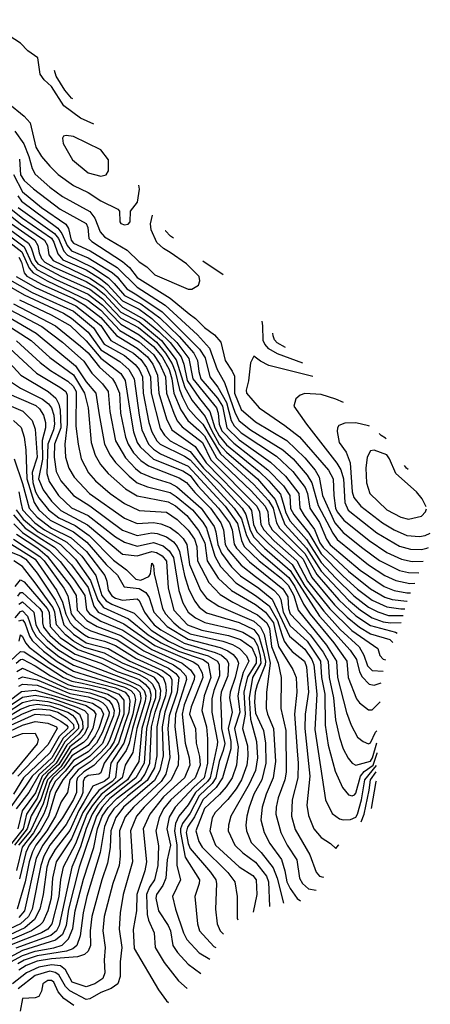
# Model space of a CAD drawing. Extents: x 501367 to 657802, y 482273 to 547541.
# Tile 687 of 714: x 644610 to 646864, y 489543 to 494945. Entities that reach past the tile are written whole.
import ezdxf

# ---------------------------------------------------------------- set-up
doc = ezdxf.new("R2010")
doc.units = 0

msp = doc.modelspace()

# ---------------------------------------------------------------- linework, layer by layer
at = {"layer": '0CON20XD'}
for points in [[(645017.6, 494370.6), (644943.8, 494403.8), (644851.8, 494471.9), (644785, 494578.9), (644744.7, 494615), (644722.5, 494645), (644708.8, 494735), (644654.3, 494774.3), (644614.6, 494815), (644415, 494944.7)], [(644901.8, 494510.3), (644895, 494514.8), (644857.8, 494557.8), (644809.7, 494635), (644800.9, 494665.3), (644800.3, 494666.2)], [(644545, 494488.8), (644634.8, 494414.8), (644668.1, 494378.1), (644699, 494245), (644729.4, 494195), (644775, 494140.4), (644820.8, 494095), (644904.5, 494035), (644986.5, 493996.5), (645055, 493950.8), (645148, 493905), (645158, 493895), (645160, 493835), (645165, 493826.7), (645185, 493818.6), (645205, 493822.5), (645216.2, 493835), (645218.8, 493895), (645256, 493944), (645267.2, 494015), (645263.3, 494035.9)], [(644582.3, 494332.3), (644633, 494263), (644660.3, 494195), (644677.4, 494127.4), (644695, 494096.5), (644775.4, 494025.4), (644845, 493974.8), (644995, 493892.5), (645022.5, 493855), (645051, 493781), (645075, 493753.8), (645199.5, 493679.5), (645265, 493615.3), (645307.9, 493587.9), (645352.2, 493545), (645535, 493466.7), (645555, 493467.1), (645591.2, 493488.8), (645598.8, 493511.2), (645595.6, 493535), (645525, 493605.4), (645435, 493667.5), (645399.1, 493689.1), (645361.9, 493721.9), (645331.2, 493791.2), (645328, 493825), (645339.4, 493871.5)], [(645055, 494086.4), (645085, 494094.4), (645098.1, 494115), (645097.3, 494175), (645055, 494231.1), (644905, 494303.3), (644865, 494310), (644850, 494305), (644844, 494295), (644848.6, 494265), (644898.9, 494175), (644985, 494103.8), (645055, 494086.4)], [(644609.6, 494179.6), (644615, 494093.7), (644635, 494063.1), (644685, 494016), (644831.4, 493905), (644975, 493827), (644984.4, 493805), (644990.2, 493745), (645005, 493728), (645175, 493618.3), (645212.6, 493585), (645255, 493531), (645436.3, 493416.3), (645540.2, 493330.2), (645575.1, 493305.1), (645624.7, 493255), (645679.7, 493215), (645714.7, 493175), (645737.6, 493075), (645776.7, 493016.7), (645788.6, 492988.6), (645788.2, 492895), (645825, 492806.5), (645905, 492738.5), (646075.7, 492635.7), (646175, 492541.6), (646232.3, 492472.3), (646254.3, 492435), (646273, 492335), (646340.7, 492185), (646385, 492130.3), (646492.9, 492045), (646585, 491977.8), (646695, 491923.6), (646745, 491912.3), (646801.2, 491909.6)], [(644576.7, 494095), (644625, 494000), (644729.4, 493915), (644863.1, 493823.1), (644878.4, 493798.4), (644892.1, 493735), (644905, 493718.6), (644995.8, 493675.8), (645144.6, 493584.6), (645255, 493477.6), (645407.8, 493377.8), (645585.5, 493215), (645652.2, 493142.2), (645693.5, 493025), (645734.3, 492954.3), (645793.3, 492785), (645815, 492743.2), (645877.2, 492695), (646055, 492584.5), (646111.4, 492535), (646188.9, 492445), (646213, 492403), (646249.2, 492279.2), (646328.1, 492128.1), (646353.4, 492093.4), (646524.4, 491954.4), (646614.5, 491894.5), (646675, 491867.9), (646752.3, 491852.3), (646778.3, 491852.9)], [(644599, 493979), (644619.1, 493949.1), (644820, 493800), (644841.7, 493771.6), (644870.9, 493705), (644895, 493677.4), (644985, 493637.9), (645116.8, 493556.8), (645144.4, 493534.4), (645197.9, 493467.9), (645252.6, 493435), (645391.9, 493341.9), (645597.8, 493137.8), (645628.6, 493088.6), (645653.3, 492985), (645697.8, 492927.8), (645744.6, 492844.6), (645771.4, 492745), (645786.4, 492716.4), (645825, 492678.8), (646019.7, 492549.7), (646109, 492465), (646177.4, 492377.4), (646190.5, 492345), (646202.6, 492265), (646255.7, 492185.7), (646293.9, 492095), (646315, 492063.6), (646479.6, 491925), (646611.1, 491835), (646665, 491813.2), (646735, 491800.9), (646755.6, 491801)], [(644562.7, 493905), (644625, 493855.3), (644785, 493746.4), (644797.8, 493725), (644819.2, 493659.2), (644847.5, 493627.5), (644975, 493571.5), (645052.9, 493522.9), (645092.6, 493492.6), (645175, 493402), (645265, 493355.6), (645335, 493306), (645473.4, 493173.4), (645538.2, 493085), (645559.5, 492975), (645690.1, 492815), (645699.3, 492785), (645704.5, 492725), (645719.1, 492689.1), (645785, 492620.8), (645972.5, 492475), (646058, 492388), (646092, 492335), (646097.3, 492262.7), (646115, 492230.5), (646197.9, 492128), (646265, 492013.7), (646385, 491891.4), (646465, 491819.7), (646545, 491759.6), (646625, 491722.8), (646701.5, 491711.5), (646724.4, 491713.3)], [(644602.2, 493915), (644801.4, 493771.4), (644822, 493745), (644852.2, 493675), (644872.6, 493652.6), (645012.2, 493585), (645097.8, 493527.8), (645127.9, 493497.9), (645185, 493432.2), (645275, 493385.3), (645379.2, 493309.2), (645486, 493206), (645565.4, 493115), (645586.7, 493075), (645593.3, 493015), (645604.9, 492975), (645695, 492867.9), (645722.5, 492825), (645747.1, 492705), (645815, 492640.2), (645987.1, 492517.1), (646069.5, 492439.5), (646141.4, 492345), (646147.1, 492265), (646171.6, 492225), (646228.5, 492148.5), (646258.3, 492075), (646275, 492049.1), (646415, 491919.1), (646535, 491821.9), (646615, 491775.7), (646655, 491763), (646735, 491754), (646737.1, 491754.2)], [(644527.5, 493895), (644613.8, 493825), (644746.5, 493735), (644763.2, 493705), (644770.7, 493655), (644793.2, 493623.2), (644998.2, 493525), (645068, 493478), (645175, 493366.8), (645292.2, 493302.2), (645374.4, 493234.4), (645435, 493173.8), (645496, 493095), (645511.1, 493055), (645528.7, 492965), (645596.4, 492866.4), (645654, 492795), (645681.9, 492705), (645705, 492661.7), (645745, 492612.8), (645925.3, 492465.3), (645977.5, 492415), (646040.9, 492340.9), (646059.3, 492279.3), (646070, 492240), (646095, 492194.2), (646185, 492092.2), (646265, 491966.5), (646345, 491880.4), (646445, 491783.6), (646525, 491721.4), (646575.4, 491695.4), (646635, 491676.7), (646714.5, 491675.4)], [(644535, 493809.1), (644658.3, 493718.3), (644673.5, 493693.5), (644694, 493625), (644710.3, 493605), (644835, 493537.2), (644995, 493465.4), (645065, 493412.5), (645165, 493307.6), (645262.2, 493255), (645361.4, 493175), (645411, 493115), (645447.4, 493057.4), (645463.8, 493013.8), (645486.5, 492916.5), (645503.8, 492873.8), (645535, 492811.6), (645578.3, 492761.7), (645615.4, 492725.4), (645712, 492562), (645895.1, 492395), (645976.4, 492306.4), (646001.7, 492265), (646018.9, 492185), (646035.3, 492155), (646176.1, 492016.1), (646240.8, 491900.8), (646361.6, 491761.6), (646455, 491674.6), (646535, 491621.4), (646673.6, 491583.6), (646681.4, 491578.7)], [(644546.7, 493836.7), (644693, 493735), (644710.3, 493705), (644715.9, 493665), (644729.2, 493635), (644747.8, 493615), (644797, 493587), (644975, 493507.5), (645027.7, 493475), (645075, 493436.9), (645165, 493340.9), (645265, 493287.6), (645388.8, 493185), (645469.1, 493079.1), (645516.3, 492926.3), (645555.9, 492855), (645627.8, 492767.8), (645661.9, 492691.9), (645705, 492616.5), (645745, 492571.6), (645915.3, 492425.3), (646012.9, 492312.9), (646064.7, 492175), (646185, 492046.1), (646265, 491918.9), (646415, 491759.9), (646480.2, 491705), (646545, 491662.8), (646605, 491641.3), (646645, 491635.1), (646703.9, 491636.6)], [(644496.9, 493766.9), (644620.8, 493670.8), (644661.1, 493581.1), (644682.9, 493555), (644761.1, 493511.1), (644985, 493403.3), (645055, 493350.5), (645159.8, 493239.8), (645265, 493177.3), (645345, 493108.2), (645379.9, 493055), (645410.5, 492985), (645415.7, 492895), (645455.3, 492785.3), (645474, 492744), (645501.7, 492711.7), (645613.2, 492625), (645659.6, 492529.6), (645911.5, 492275), (645926.7, 492245), (645934.2, 492175), (645950, 492145), (646007.7, 492085), (646131.4, 491975), (646189.2, 491865), (646312.5, 491712.5), (646433.2, 491593.2), (646575.8, 491495), (646587, 491457), (646605, 491436), (646618, 491433.4)], [(644525, 493780.3), (644635, 493697.6), (644676.7, 493606.7), (644704.2, 493575), (644809.1, 493519.1), (644985, 493438.5), (645065, 493377.6), (645165, 493273.3), (645265, 493215.6), (645345, 493150.9), (645391.1, 493095), (645429.8, 493025), (645445.4, 492975), (645456.1, 492895), (645493.6, 492803.6), (645533, 492745), (645592.7, 492692.7), (645625, 492661.2), (645690.5, 492540.5), (645880.3, 492360.3), (645957.4, 492275), (645972.1, 492245), (645978.3, 492178.3), (645996.5, 492145), (646165.4, 491985.4), (646213.6, 491885), (646338.2, 491735), (646406.8, 491666.8), (646475, 491612.2), (646535, 491574.7), (646641, 491545), (646657.8, 491528.6)], [(645454.3, 493745.8), (645437.3, 493757.3), (645409.6, 493785.5), (645408.1, 493786.8)], [(644605, 493642.4), (644620.3, 493615), (644634.2, 493555), (644648.2, 493538.2), (644732.4, 493492.4), (644905, 493414.3), (644968.1, 493378.1), (645055, 493311.2), (645141.7, 493211.7), (645255, 493143), (645311.4, 493095), (645341.3, 493055), (645366.9, 492995), (645374.1, 492895), (645415.1, 492755.1), (645445.5, 492695), (645572.4, 492602.4), (645633.3, 492513.3), (645866.7, 492275), (645881.6, 492251.6), (645893.5, 492175), (645912.2, 492135), (645978.2, 492068.2), (646105.6, 491955.6), (646175, 491837.6), (646278.8, 491698.8), (646369.3, 491599.3), (646473.6, 491503.6), (646498.5, 491458.5), (646520.1, 491400.1), (646545, 491374.5), (646604.6, 491371)], [(645727.3, 493544.5), (645614.9, 493619)], [(644590.8, 493535), (644696, 493476), (644917.3, 493375), (645055, 493267.6), (645111, 493185), (645234.3, 493114.3), (645275, 493080), (645306.5, 493036.5), (645328.6, 492985), (645332.5, 492895), (645381, 492701), (645405.4, 492665.4), (645436, 492635), (645545.7, 492575.7), (645619.1, 492485), (645708.2, 492398.2), (645830.5, 492265), (645850.6, 492230.6), (645874.5, 492144.5), (645895.2, 492105.2), (645954.5, 492044.5), (646095, 491922.2), (646255, 491672.9), (646423.9, 491485), (646459.1, 491435), (646476, 491366), (646489.4, 491339.4), (646528.4, 491298.4), (646555, 491293.1), (646595.1, 491306.9)], [(644527.3, 493497.3), (644634.4, 493434.4), (644850.9, 493335), (644895, 493307.7), (644985, 493230), (645055, 493133.6), (645159.4, 493069.4), (645208.9, 493025), (645238.3, 492975), (645265.4, 492775), (645279.6, 492695), (645316.2, 492615), (645345, 492587.8), (645383.5, 492563.5), (645535, 492495.5), (645737, 492275), (645805, 492180.8), (645827.4, 492087.4), (645842.6, 492055), (645925, 491975.6), (646045, 491881.5), (646082.9, 491842.9), (646115, 491786.3), (646137.9, 491705), (646295, 491512.7), (646349.6, 491425), (646355.2, 491334.8), (646404.3, 491144.3), (646429, 491075), (646465, 491008.5), (646495.7, 490985), (646525, 490972), (646535, 490978), (646563.9, 491036.1), (646569.8, 491042.8)], [(644543.4, 493525), (644678.8, 493448.8), (644905, 493345.5), (645014.9, 493254.9), (645073.8, 493163.8), (645185, 493102.2), (645243.8, 493053.8), (645265.8, 493025), (645284, 492985), (645288.2, 492895), (645318.2, 492735), (645334.4, 492684.4), (645361.8, 492635), (645381.7, 492615), (645515, 492549.8), (645545, 492529), (645788, 492265), (645826.7, 492206.7), (645855.3, 492115.3), (645875.8, 492075.8), (645935.4, 492015), (646088, 491885), (646120.5, 491835), (646168.4, 491738.4), (646205, 491684), (646334.1, 491525), (646406.4, 491425), (646413, 491335), (646459.2, 491219.2), (646475, 491197.3), (646525, 491158.8), (646545, 491158.5), (646588.8, 491202.9)], [(644575.1, 493385.1), (644807.2, 493265), (644942.9, 493152.9), (644985, 493116.7), (645047.9, 493037.9), (645119, 492975), (645136.6, 492946.6), (645157.1, 492895), (645163.8, 492785), (645191.3, 492655), (645204.9, 492615), (645235, 492568.5), (645275.6, 492525.6), (645316.5, 492496.5), (645485, 492431.3), (645525.1, 492405.1), (645570.4, 492350.4), (645657, 492265), (645714.6, 492185), (645729.4, 492145), (645738.4, 492065), (645755.2, 492035.2), (645825, 491952.3), (645905, 491890.5), (646004.1, 491814.1), (646032.8, 491785), (646042.9, 491762.9), (646057, 491695), (646095, 491619.5), (646188, 491535), (646260.8, 491425), (646265.9, 491335), (646284.5, 491245), (646287, 491075), (646302.8, 490965), (646340.9, 490820.9), (646381.4, 490731.4), (646415, 490691.2), (646435, 490687.3), (646447.7, 490692.3), (646455, 490701.5), (646479.9, 490795), (646500.1, 490819.9), (646549.9, 490855), (646571.4, 490920), (646572.1, 490922.1)], [(644608.4, 493408.4), (644783.5, 493325), (644886.2, 493266.2), (644975, 493183.4), (645055, 493088.4), (645165, 493003), (645188.8, 492965), (645210.4, 492825), (645233.9, 492683.9), (645255.3, 492625.3), (645271, 492601), (645345, 492533.1), (645505, 492469.9), (645545, 492443.3), (645587.4, 492387.4), (645702, 492265), (645761.3, 492185), (645777.1, 492145), (645786.8, 492066.8), (645799.2, 492045), (645870.7, 491970.7), (646055, 491822.8), (646081.3, 491778.7), (646085.3, 491715), (646095, 491684.8), (646205, 491568.9), (646276.2, 491475), (646303.6, 491425), (646308.6, 491335), (646332.3, 491225), (646343.3, 491103.3), (646365, 491007.1), (646384.8, 490944.8), (646412.9, 490892.9), (646435.2, 490865.2), (646455, 490854.1), (646535, 490877.4), (646545.9, 490895), (646569.6, 490977.8)], [(644418, 493348), (644672.7, 493185), (644775, 493091), (644905.5, 492995.5), (644965.4, 492895), (644985.1, 492815), (645001.9, 492625), (645023.9, 492555), (645053.6, 492503.6), (645095, 492455.8), (645191.2, 492371.2), (645255, 492331.7), (645425, 492299.9), (645465, 492278.3), (645526.9, 492225), (645592.2, 492142.2), (645625.5, 492075), (645639.2, 491975), (645700.2, 491880.2), (645772.7, 491812.7), (645905, 491735.9), (645959.7, 491695), (646003.1, 491635), (646031.1, 491505), (646109.4, 491379.4), (646128, 491335), (646131.3, 491255), (646119.3, 491135), (646132.9, 490932.9), (646139.4, 490865), (646136.2, 490785), (646105.2, 490665), (646102.6, 490575), (646122.4, 490502.4), (646202.9, 490362.9), (646237, 490267), (646255, 490246.4), (646275, 490241), (646278.4, 490241.2)], [(644465, 493361.8), (644700.6, 493225), (644916, 493046), (644975, 492957.3), (645028.3, 492895), (645046.9, 492776.9), (645076.2, 492615), (645106.1, 492556.1), (645135.4, 492515.3), (645210.1, 492440.1), (645255, 492404.1), (645312.3, 492382.3), (645435, 492350.3), (645469.6, 492329.6), (645558.6, 492255), (645615, 492188.6), (645635, 492155.2), (645680.5, 492000.5), (645711.9, 491945), (645795.9, 491855.9), (645905, 491785.9), (645978.9, 491728.9), (646025, 491647.8), (646049, 491571), (646061.8, 491535), (646083.2, 491503.2), (646105, 491478.8), (646173.7, 491425), (646183.5, 491393.5), (646195.1, 491255), (646177.1, 491135), (646175.7, 491055), (646202.9, 490795), (646185.8, 490635), (646195, 490578), (646225.3, 490505), (646265, 490457.1), (646315.7, 490425), (646345, 490397.5), (646360, 490415), (646362.7, 490416.9)], [(644554.2, 493354.2), (644731.3, 493261.3), (644845.1, 493175.1), (644962, 493072), (645005.5, 493005.5), (645065, 492947), (645095.5, 492905), (645103.9, 492795), (645136.5, 492635), (645190.6, 492540.6), (645245, 492481.9), (645275, 492459.4), (645340.6, 492430.6), (645435, 492401.5), (645472.5, 492382.5), (645605.7, 492265), (645676.8, 492165), (645687.1, 492135), (645697, 492065), (645717.8, 492017.8), (645772.6, 491942.6), (645822.8, 491892.8), (645922.3, 491825), (645995.8, 491765.8), (646091.8, 491561.8), (646175, 491490.5), (646214.2, 491434.2), (646223.7, 491405), (646240.6, 491245), (646230.3, 491050.3), (646288.1, 490665), (646325, 490590), (646365, 490559.6), (646385, 490554.1), (646425, 490556.1), (646455, 490570), (646464.9, 490585.1), (646486.3, 490663.7), (646504.6, 490775), (646569, 490852.7)], [(646163.3, 493059.7), (646025, 493111.9), (645978.2, 493138.2), (645954.7, 493164.7), (645946.7, 493185), (645945.1, 493265.1), (645941.6, 493290.8)], [(646069.9, 493145.9), (646022.5, 493172.5), (646008.7, 493188.7), (646000.9, 493210.9), (645999.9, 493225)], [(644448.2, 493175), (644616.2, 492995), (644766.7, 492905), (644808.9, 492868.9), (644825.1, 492835.1), (644832.1, 492802.1), (644835.1, 492705), (644800.8, 492615), (644798.3, 492545), (644810.2, 492465), (644836.4, 492415), (644904.3, 492334.3), (644995, 492277.4), (645175, 492144.2), (645255, 492114.8), (645335, 492128.5), (645365, 492124.9), (645415, 492107.5), (645455, 492079.1), (645474.9, 492054.9), (645486.9, 492026.9), (645514.7, 491895), (645538.5, 491818.5), (645570.9, 491755), (645595, 491722.4), (645635, 491691.3), (645815, 491636.9), (645895, 491598.2), (645922.2, 491562.2), (645948.7, 491475), (645958.5, 491425), (645956.6, 491405), (645912.7, 491295), (645903.1, 491255), (645899.7, 491200.3), (645905, 491139.2), (645948.3, 491045), (645959.1, 490975), (645961.3, 490865), (645939.9, 490775), (645896.1, 490695), (645868.8, 490625), (645856, 490575), (645852, 490525), (645854.8, 490494.8), (645880.8, 490430.8), (645935.8, 490375.8), (646001.5, 490291.5), (646022.4, 490235), (646058.2, 490097)], [(644505, 493187.5), (644701.4, 493005), (644829.4, 492929.4), (644863.2, 492905), (644870.8, 492885), (644871.1, 492725), (644857.9, 492615), (644860.8, 492545), (644880.2, 492485), (644909, 492435), (644993.1, 492345), (645185, 492210), (645255, 492179.7), (645345, 492185.8), (645385, 492178.7), (645435, 492158.6), (645478, 492128), (645507.8, 492097.8), (645528, 492065), (645541.7, 491955), (645601.7, 491815), (645635, 491771.7), (645702.4, 491727.6), (645895.4, 491645.4), (645932.4, 491612.4), (645951.7, 491571.7), (645985.6, 491415), (645964.5, 491255), (645963.7, 491166.3), (645970.3, 491135), (646003.5, 491055), (646014.9, 490875.1), (646000.8, 490785), (645962.4, 490695), (645941.3, 490625), (645934.3, 490555), (645952.8, 490485), (645982.9, 490425), (646046.5, 490336.5), (646064.6, 490274.6), (646076.9, 490215), (646095, 490178.2), (646133.1, 490123.1), (646151.4, 490109.7)], [(644592.2, 493182.2), (644723.1, 493063.1), (644779.5, 493020.5), (644875, 492961.9), (644903.3, 492933.3), (644920.2, 492905), (644918.4, 492715), (644930, 492615), (644946.5, 492535), (644988.2, 492458.2), (645026.4, 492415), (645105.7, 492345.7), (645185, 492290), (645265, 492252.5), (645415, 492241.9), (645475, 492203), (645535, 492144.8), (645568.6, 492095), (645582.3, 492055), (645585.9, 491975), (645647.3, 491857.3), (645711, 491791), (645779.2, 491749.2), (645915, 491679.6), (645966.6, 491635), (645982.1, 491605), (645992.4, 491505), (646028.2, 491415), (646046.1, 491335), (646043.9, 491165), (646071.8, 491045), (646073, 490817), (646065.4, 490774.6), (646028.3, 490675), (646017.7, 490625), (646016.9, 490585), (646043.1, 490485), (646077.4, 490415), (646130.5, 490335), (646146.7, 490235), (646162.4, 490205), (646195, 490176.8), (646238, 490169.5)], [(646219.6, 492987.4), (645977.1, 493047.1), (645931, 493071), (645895, 493099.2), (645877.3, 493062.7), (645866, 492964), (645852.6, 492912.6), (645854.7, 492895), (645924.6, 492815), (646065, 492718.9), (646145, 492655.2), (646305, 492472.4), (646330, 492425), (646334.5, 492335), (646344, 492265), (646352.3, 492245), (646388.8, 492198.8), (646527.7, 492087.7), (646625, 492021.7), (646705, 491985.2), (646765, 491972), (646825, 491974.2)], [(644537.6, 492975), (644613.6, 492923.6), (644735, 492863), (644767.8, 492837.8), (644785.3, 492815.3), (644797.4, 492775), (644800.5, 492725), (644795.1, 492695), (644763.7, 492616.3), (644759.2, 492455), (644771.2, 492411.2), (644822.7, 492335), (644895, 492266.6), (644985, 492224.9), (645135, 492107.3), (645185, 492077.3), (645255, 492057.1), (645345, 492076.2), (645397.2, 492057.2), (645431.1, 492031.1), (645455, 491994.7), (645483.4, 491813.4), (645505.9, 491745), (645535.2, 491695), (645575, 491663.5), (645626.7, 491636.7), (645785, 491601.7), (645834.2, 491584.2), (645895, 491548.6), (645915, 491511.2), (645930.5, 491455), (645933.8, 491415), (645887.8, 491335), (645869.1, 491225), (645877.3, 491107.3), (645910.4, 490985), (645915.8, 490894.2), (645903.5, 490825), (645870.4, 490749.6), (645768.1, 490575), (645755.3, 490525), (645754.7, 490495), (645791.1, 490415), (645835, 490373), (645905, 490322.3), (645964.2, 490245), (645975.5, 490214.5), (645982, 490078.4)], [(644538.2, 492898.2), (644697.7, 492827.7), (644718.9, 492808.9), (644741, 492775), (644752.1, 492735), (644751.8, 492705), (644734, 492636), (644735.6, 492534.4), (644712.6, 492425), (644739, 492365), (644785, 492302.3), (644835, 492251.2), (644982.8, 492172.8), (645175, 492013), (645255, 492002.4), (645335, 492027), (645361, 492021), (645392.6, 492002.6), (645415.5, 491974.5), (645425.6, 491825.6), (645456.8, 491705), (645531.1, 491625), (645610.4, 491595), (645756.9, 491566.9), (645821.9, 491545), (645885, 491499.5), (645908.4, 491445), (645908.6, 491415), (645859.8, 491340.2), (645841.1, 491255), (645847.1, 491135), (645832.4, 491055), (645860.1, 490959.9), (645862.9, 490905), (645857.6, 490855), (645828.3, 490775), (645798, 490725), (645753.3, 490666.7), (645682.5, 490595), (645666.1, 490565), (645653.9, 490495), (645684.3, 490415), (645815, 490297), (645889.5, 490249.5), (645908.3, 490225), (645911.8, 490145), (645891.9, 490047.3)], [(646387.8, 492843.7), (646345, 492861.9), (646265, 492888), (646175, 492894.4), (646148.8, 492885), (646126, 492865), (646115.7, 492825), (646184.6, 492725), (646351, 492511), (646373, 492475), (646387.3, 492425), (646395.4, 492295.4), (646414, 492254), (646569.6, 492129.6), (646695, 492056.2), (646755, 492039.7), (646815, 492037.5), (646845, 492044.5), (646854.3, 492048)], [(644525, 492840), (644627.2, 492797.2), (644678.9, 492745), (644695, 492698.8), (644705.7, 492545), (644678.9, 492461.1), (644681.5, 492405), (644696.9, 492355), (644715, 492321.5), (644767.6, 492255), (644825, 492211.7), (644915, 492169.5), (644991.2, 492115), (645125, 491979), (645196, 491926), (645246.6, 491875), (645275, 491870.2), (645319.3, 491890.7), (645328.5, 491905), (645335, 491962.5), (645345, 491947.5), (645347.2, 491905), (645393.4, 491713.4), (645410.1, 491685), (645455.8, 491635), (645492.7, 491605), (645545, 491576), (645725, 491535.7), (645777.5, 491517.5), (645816.4, 491495), (645854.8, 491455), (645867.8, 491425), (645836.9, 491363.1), (645816.3, 491286.3), (645807.6, 491235), (645818.6, 491145), (645788.6, 491055), (645808.7, 490955), (645799.7, 490855), (645775.7, 490785), (645742.9, 490735), (645707, 490693.1), (645625, 490617.4), (645576.6, 490495), (645593.8, 490435), (645610.7, 490405), (645752.5, 490265), (645790.8, 490215), (645802.9, 490135), (645804.2, 490015), (645806.7, 490005.8)], [(644576.1, 492746.1), (644617.2, 492707.2), (644634.5, 492655), (644644.2, 492585), (644648.4, 492425), (644688.6, 492295), (644715.6, 492255), (644778, 492198), (644905, 492134.5), (644977.5, 492077.5), (645085, 491955.5), (645146.7, 491896.7), (645182.7, 491832.7), (645265, 491823.3), (645302.3, 491802.3), (645321, 491775), (645345.4, 491695), (645419.3, 491615), (645535, 491545.1), (645710.4, 491500.4), (645752.3, 491482.3), (645781.2, 491461.2), (645803.9, 491435), (645810.8, 491415), (645793.5, 491335), (645765.3, 491254.7), (645762.5, 491225), (645775.4, 491145), (645753.5, 491056.5), (645768.9, 490985), (645768.8, 490945), (645723.6, 490785), (645687.8, 490732.2), (645614.9, 490665), (645568.7, 490571.3), (645530.3, 490515), (645524.2, 490485), (645534.2, 490425), (645545, 490398.4), (645657.9, 490267.9), (645687, 490225), (645691, 490205), (645685.3, 490064.7), (645694.2, 489985), (645710.3, 489945), (645728.7, 489927.3)], [(646530.4, 492714.4), (646525, 492716.8), (646455, 492732.6), (646395, 492731.2), (646362.3, 492717.7), (646354.4, 492705), (646352.9, 492685), (646363.5, 492625), (646401.8, 492571.8), (646424.2, 492514.2), (646435.7, 492355), (646443.5, 492323.5), (646483.1, 492275), (646601.8, 492185), (646665, 492146), (646735, 492114.8), (646805, 492109.4), (646835, 492114), (646864.1, 492127.5)], [(646622.4, 492645.7), (646618.9, 492648), (646594, 492664), (646583.3, 492673.6)], [(646840.6, 492271.2), (646818.8, 492315), (646788.4, 492355), (646674.8, 492454.8), (646640.6, 492535), (646625, 492557.4), (646555, 492582.1), (646535, 492580), (646516.9, 492545), (646510.3, 492485), (646513.8, 492403.8), (646532.7, 492345), (646624.6, 492255), (646703.1, 492215), (646745, 492204.7), (646815, 492221.5), (646838.5, 492245), (646842.8, 492261.7)], [(644579, 492535), (644625, 492400.8), (644661.8, 492265), (644706.4, 492215), (644785, 492155.3), (644892.5, 492102.5), (644976.5, 492026.5), (645076.4, 491895), (645088.6, 491865), (645095.8, 491815), (645115, 491784.5), (645135, 491771.7), (645175, 491759.9), (645255, 491767.1), (645265, 491758), (645294.3, 491695), (645325, 491653.5), (645348.4, 491625), (645385, 491596.9), (645513.4, 491523.4), (645683.7, 491473.7), (645717.5, 491457.5), (645745.1, 491435), (645756.8, 491415), (645751.8, 491345), (645716.3, 491255), (645711.5, 491225), (645717.7, 491095), (645718.2, 491055), (645735.9, 490974.1), (645727.7, 490935), (645704.2, 490875), (645686.4, 490785), (645666.2, 490753.8), (645595, 490686.1), (645545, 490592.2), (645503.8, 490535), (645492, 490505), (645491.8, 490485), (645519.1, 490349.1), (645596.2, 490225), (645595.3, 490205), (645570.6, 490135), (645586.5, 489985), (645597.1, 489945), (645675, 489860.5), (645686.8, 489854.3)], [(646742.7, 492477.3), (646733.9, 492483.9), (646723.1, 492499)], [(644604.4, 492355), (644615.2, 492295.2), (644624.7, 492254.7), (644693.4, 492183.4), (644746.4, 492145), (644868.7, 492078.7), (644950.5, 492000.5), (645026.9, 491895), (645059.9, 491785), (645085, 491756), (645115, 491738.2), (645238.2, 491688.2), (645331.6, 491595), (645427.6, 491535), (645515, 491493.8), (645645.2, 491455), (645696.6, 491425), (645705.1, 491405.1), (645706, 491345), (645675.3, 491265), (645665, 491218), (645665.4, 491145), (645696, 490985), (645694.6, 490965), (645655, 490784.8), (645641.3, 490765), (645575.3, 490705), (645535, 490637.3), (645484.3, 490575.7), (645465.8, 490534.2), (645459.1, 490495), (645473.4, 490415), (645471.6, 490305), (645492.1, 490225), (645447.9, 490135), (645464.7, 490065), (645509, 489935), (645527.9, 489897.9), (645595, 489824.2), (645653.2, 489790.3)], [(644589.7, 492255), (644628, 492205), (644712, 492135), (644833.5, 492065), (644916.5, 491985), (644998.3, 491868.3), (645039.5, 491759.5), (645070.4, 491720.4), (645207.8, 491657.8), (645315, 491569.2), (645387, 491525), (645481, 491481), (645616.3, 491435), (645644.9, 491415), (645659.6, 491335), (645622.1, 491235), (645609.7, 491155), (645635.1, 491065), (645641.7, 490998.3), (645640.8, 490865), (645621.9, 490785), (645565.7, 490734.4), (645463, 490625), (645430.4, 490569.6), (645417.3, 490505), (645437.2, 490415), (645420, 490335), (645411.3, 490235), (645396.1, 490193.9), (645360.4, 490145), (645356.7, 490125), (645371, 490055), (645425.6, 489975), (645437.6, 489945), (645450, 489865), (645476.6, 489826.6), (645535, 489762.4), (645604.5, 489711.7)], [(644575, 492227.7), (644639.9, 492155), (644730.9, 492095), (644800.3, 492050.3), (644894, 491954), (644985, 491829.1), (645017.1, 491727.1), (645040.9, 491695), (645181, 491631), (645351.7, 491511.7), (645562.4, 491422.4), (645588.4, 491405), (645611, 491361), (645615.1, 491335), (645550.9, 491175), (645542.6, 491135), (645575.6, 491055), (645578.4, 490975), (645597.5, 490902.5), (645600.1, 490855), (645572.4, 490785), (645439.1, 490665), (645399.2, 490615), (645375.6, 490565.6), (645357.3, 490495), (645372.3, 490412.3), (645368.1, 490305), (645350.5, 490225), (645323.1, 490185), (645305.1, 490145), (645310.3, 490035), (645317.3, 490005), (645348.9, 489935), (645354.1, 489854.1), (645402.5, 489772.5), (645481.7, 489671.7), (645529.7, 489629.2)], [(644578.4, 492178.4), (644625, 492131.7), (644772.1, 492032.1), (644831.6, 491971.6), (644910.4, 491870.4), (644968.2, 491785), (644976.1, 491706.1), (644992.7, 491685), (645055.5, 491645.5), (645176.1, 491596.1), (645335, 491489.6), (645502.6, 491415), (645546.9, 491376.9), (645569.1, 491345), (645568.4, 491325), (645513.3, 491185), (645501.4, 491135), (645517.7, 490975), (645540.3, 490895), (645543, 490855), (645514.5, 490785), (645398.6, 490681.4), (645324.5, 490585), (645288.4, 490505), (645306.8, 490325), (645296.8, 490275), (645253.8, 490145), (645250.4, 490055), (645232.2, 489952.2), (645239, 489849), (645372.7, 489622.7), (645415, 489562.3), (645427.2, 489552.5)], [(644445, 492139.6), (644693.9, 491985), (644813, 491813), (644845, 491749.5), (644862.7, 491682.7), (644886, 491636), (644905, 491614.7), (644965, 491569.4), (644987, 491557), (645075, 491535.2), (645135, 491511.3), (645249.8, 491439.8), (645393.6, 491373.6), (645434.2, 491345), (645444.5, 491325), (645443.6, 491255), (645406.2, 491145), (645392.3, 491065), (645397.2, 490905), (645380, 490825), (645349.2, 490770.8), (645180.1, 490625), (645137.1, 490567.1), (645110.3, 490495), (645106.1, 490403.9), (645092.4, 490317.6), (645060.1, 490225), (645006.1, 490025), (644997.5, 489945), (644997.8, 489865), (644985.1, 489834.9), (644964.8, 489815.2), (644927.5, 489802.5), (644785, 489792.8), (644705, 489779.4), (644645.3, 489754.7), (644605, 489729.8)], [(644592.3, 492122.3), (644709.1, 492045), (644760.8, 492000.8), (644885, 491842.7), (644919.1, 491785), (644926.2, 491705), (644977.9, 491647.9), (645035.6, 491615.6), (645165, 491566.3), (645292, 491482), (645455, 491406), (645490.1, 491380.1), (645522.8, 491345), (645524.9, 491325), (645517.2, 491295), (645464.5, 491134.5), (645461.8, 491065), (645481.8, 490905), (645479.2, 490855), (645441.6, 490775), (645292.9, 490625), (645250.4, 490575), (645218.2, 490495), (645229.6, 490325), (645178.3, 490145), (645160.7, 490045), (645155.2, 489955), (645170.8, 489855), (645160.8, 489775), (645161.8, 489695), (645148.2, 489655), (645111.5, 489628.5), (645055, 489607.6), (644995, 489573.2), (644975, 489569), (644885, 489617.1), (644861.2, 489641.2), (644825, 489705.1), (644805, 489717.7), (644775, 489723.6), (644695, 489700.8), (644601.6, 489628.4)], [(644575.5, 492095.5), (644720, 492000), (644744.3, 491975), (644851.4, 491825), (644873.3, 491783.3), (644893.1, 491685), (644915, 491655.9), (644965, 491610.4), (645000.8, 491590.8), (645145, 491541.9), (645264.4, 491464.4), (645426.7, 491386.7), (645467.4, 491357.4), (645483.3, 491335), (645473.7, 491255), (645431.1, 491125), (645423.7, 491055), (645434.1, 490895.9), (645411.2, 490805), (645386.4, 490765), (645234.3, 490625), (645188.6, 490571.4), (645158.4, 490495), (645161.7, 490355), (645155.5, 490305), (645121.5, 490205), (645073.3, 490025), (645066, 489945), (645079.2, 489855), (645073.8, 489785), (645077, 489715), (645066.3, 489685), (645022.3, 489655), (644975, 489637.7), (644898.3, 489665), (644861.9, 489731.9), (644833, 489753), (644785, 489760), (644715, 489747.2), (644646.9, 489715), (644570.5, 489655)], [(644545, 492029.9), (644615, 492002.9), (644643.9, 491985), (644705, 491908.8), (644805, 491759.9), (644826.1, 491716.1), (644852.5, 491625), (644905, 491573.3), (644975, 491526.1), (645094.9, 491494.9), (645214.8, 491425.2), (645365, 491359.2), (645397.2, 491335), (645410.4, 491300.4), (645414.8, 491265), (645410.8, 491235), (645379.6, 491145), (645362.4, 491065), (645363.2, 490905), (645349.5, 490840.5), (645309.7, 490770.3), (645201.2, 490685), (645126.9, 490615), (645099, 490575), (645075, 490517.9), (645052.4, 490375), (644978.3, 490135), (644957.6, 490045), (644941.1, 489918.9), (644923, 489865), (644902.3, 489847.7), (644866.8, 489835), (644705, 489808.9), (644635.2, 489785), (644599.1, 489765)], [(644561.6, 489775), (644625, 489810.1), (644695.3, 489835), (644797.5, 489852.5), (644842.5, 489867.5), (644878.3, 489901.7), (644901.4, 489958.6), (644915.1, 490055), (644959.9, 490230.1), (645017, 490403), (645036.5, 490505), (645062.6, 490575), (645095, 490623.1), (645145, 490673.2), (645276.4, 490775), (645296.7, 490803.3), (645324.9, 490865), (645334, 491065), (645352.9, 491145), (645381.7, 491225), (645385.2, 491265), (645372.9, 491302.9), (645350.6, 491335), (645255, 491381.7), (645173.8, 491413.8), (645075, 491469.8), (644965, 491499.8), (644905.7, 491535), (644860.4, 491570.4), (644812.7, 491625), (644803.6, 491695), (644792.3, 491722.3), (644695.2, 491855.2), (644625, 491945.2), (644578.5, 491975)], [(644585, 491834.7), (644615, 491870.6), (644635, 491859.7), (644761.4, 491715), (644771, 491695), (644777.5, 491615), (644832.8, 491555), (644928.4, 491488.4), (645065, 491442), (645195, 491377.1), (645265, 491351.9), (645308.4, 491328.4), (645338.5, 491298.5), (645355.7, 491265), (645355.3, 491225), (645328.1, 491145), (645306.6, 491055), (645293.8, 490865), (645247.7, 490785), (645105, 490671.3), (645062.1, 490625), (645031.8, 490575), (644937.1, 490295), (644878, 490065), (644864.3, 489975), (644844, 489926), (644806.2, 489893.8), (644625, 489838.7), (644526, 489784)], [(644598.8, 491781.2), (644615, 491801.2), (644625, 491802.8), (644721.1, 491715), (644732.4, 491695), (644734.3, 491635), (644741.1, 491611.1), (644775, 491567.2), (644835.1, 491515), (644915, 491464.5), (645054.4, 491415), (645145, 491369.5), (645228.7, 491338.7), (645265, 491324), (645298.9, 491298.9), (645321.6, 491271.6), (645329.5, 491245), (645327.1, 491215), (645279.9, 491055), (645263.2, 490875), (645201.1, 490775), (645082.9, 490685), (645039.1, 490635), (645007.5, 490585), (644975, 490506.8), (644943.4, 490406.6), (644896.4, 490295), (644826.6, 489975), (644811.4, 489945), (644780.1, 489919.9), (644588.4, 489851.6)], [(644605, 491737.4), (644625, 491751.1), (644688.1, 491695), (644698.8, 491625), (644719.9, 491585), (644760.7, 491540.7), (644819.8, 491490.2), (644905, 491436.9), (645187.8, 491327.8), (645270.2, 491290.2), (645293.7, 491265), (645302.1, 491235), (645299, 491205), (645253.7, 491055), (645230.6, 490925), (645188.5, 490855), (645171.8, 490785), (645056.4, 490693.6), (645007.7, 490632.3), (644979.1, 490585), (644916.7, 490423.4), (644848.3, 490295), (644833.1, 490226.9), (644825.1, 490135), (644787, 489985), (644765, 489955.8), (644730.2, 489935), (644553.9, 489865)], [(644585, 491662.9), (644615, 491698.5), (644625, 491701.7), (644652.6, 491672.6), (644679, 491599), (644700.8, 491560.8), (644755.8, 491505.8), (644825, 491451.5), (644905, 491403.8), (645214, 491294), (645250.1, 491275), (645268.6, 491255), (645275.6, 491225), (645273.4, 491205), (645228.2, 491055), (645211.2, 490975), (645194.4, 490935.6), (645145.3, 490865), (645135.1, 490785), (645116.7, 490765), (645043.4, 490716.6), (645005, 490668.9), (644956.8, 490595), (644895, 490449.7), (644809.9, 490325), (644789.2, 490235), (644782.6, 490125), (644763.9, 490055), (644736.3, 489993.7), (644719.3, 489975), (644674.9, 489945.1), (644514.4, 489875.6)], [(644605, 491645.8), (644625, 491652.9), (644638.1, 491635), (644663.2, 491563.2), (644678, 491538), (644740.6, 491480.6), (644815, 491423.7), (644905, 491370.4), (645185, 491283.4), (645220.2, 491265), (645238.3, 491245), (645246.3, 491215), (645231.3, 491135), (645181.5, 490975), (645109.5, 490865), (645098.6, 490785), (645074.3, 490765), (645011.1, 490738.9), (644964.3, 490655), (644934.4, 490605.6), (644885, 490495.5), (644805, 490391.8), (644771.4, 490335), (644759.6, 490295), (644738, 490145), (644719.6, 490065), (644691.8, 490008.2), (644638, 489962), (644475, 489887.3)], [(644607.8, 491535), (644615, 491570), (644625, 491560.8), (644640.9, 491525), (644662, 491502), (644777.4, 491415), (644869.6, 491355), (644915, 491335.5), (645135, 491279.3), (645189.5, 491255), (645209.3, 491229.3), (645214.3, 491205), (645209.1, 491145), (645187, 491083), (645152.5, 490975), (645072.7, 490865), (645055, 490812.2), (645045, 490804.8), (644985, 490797.8), (644965, 490784.2), (644958.2, 490765), (644957.1, 490705), (644949.1, 490685), (644865, 490528.5), (644775.7, 490415), (644742.3, 490355), (644725.3, 490305), (644677.6, 490065), (644658.4, 490025), (644614.5, 489985), (644464.6, 489915.4)], [(644557.1, 491425), (644615, 491479), (644635, 491476.4), (644850.3, 491335), (644896.5, 491315), (644953.7, 491303.7), (645077.4, 491275), (645154.7, 491244.7), (645181.4, 491211.5), (645182, 491135), (645128.9, 490985), (645105, 490945.5), (645017.1, 490852.9), (644962.1, 490817.9), (644927.9, 490785), (644921.8, 490765), (644921, 490705), (644905, 490666.3), (644844.9, 490565), (644736.1, 490415), (644701.1, 490345), (644635.5, 490055), (644605, 490018.4)], [(644589.6, 491415), (644615, 491434.4), (644625, 491435.6), (644695, 491399.8), (644778.7, 491345), (644875, 491298), (644905, 491288), (644995, 491274.4), (645094.6, 491244.7), (645140.7, 491215), (645151.7, 491191.7), (645157.6, 491155), (645155.9, 491135), (645105.5, 490995), (645089.2, 490965), (645055, 490925.9), (644996.4, 490873.6), (644931.4, 490828.6), (644885.9, 490775), (644871.7, 490705), (644836.8, 490653.2), (644806, 490575), (644758, 490495), (644698.2, 490415), (644680.3, 490379.7), (644661.2, 490325), (644639.4, 490215), (644596.1, 490065)], [(644595, 491368.7), (644625, 491387.6), (644875, 491273.9), (644995, 491252.1), (645074.8, 491224.8), (645098.9, 491208.9), (645118.3, 491185), (645128.7, 491155), (645125.5, 491124.5), (645065, 490973.9), (644995, 490904.8), (644905, 490843), (644846.7, 490775), (644805.5, 490705), (644767.5, 490575), (644723, 490495), (644662.2, 490415), (644642.8, 490375), (644608.6, 490231.4)], [(644602.4, 491327.6), (644625, 491339.7), (644705, 491322.5), (644885, 491247.8), (644985, 491230.4), (645040.8, 491210.8), (645066.6, 491196.6), (645086.2, 491176.2), (645100.6, 491145), (645098.9, 491128.9), (645064.8, 491035.2), (645032.3, 490975), (644985, 490927.9), (644905, 490879.7), (644859.1, 490820.9), (644804.5, 490765), (644775.9, 490705), (644758.6, 490631.4), (644741.5, 490588.5), (644686.4, 490483.6), (644622.5, 490405), (644592.6, 490277.4)], [(644545, 491201.9), (644620.4, 491259.6), (644695, 491266.5), (644975, 491181.7), (645015.9, 491155), (645028.2, 491135), (645011.9, 491055), (644980.3, 490999.7), (644960.7, 490979.3), (644895, 490936.2), (644835, 490845.4), (644761.6, 490775), (644725, 490666.4), (644673.3, 490576.7), (644651.7, 490505), (644581, 490415)], [(644605, 491288.4), (644625, 491299.9), (644705, 491293.4), (644885, 491226.4), (645010.2, 491195), (645055, 491165.6), (645069.1, 491135), (645043.5, 491055), (645024.1, 491015.9), (644985, 490962), (644896.4, 490905), (644850.7, 490839.3), (644791.5, 490785), (644775, 490758.8), (644737.8, 490642.2), (644669.6, 490495), (644602.4, 490415)], [(644535, 491167.6), (644625, 491228.5), (644695, 491239.4), (644785, 491221.4), (644923.4, 491173.4), (644964.9, 491155), (644984.4, 491135), (644983.6, 491065), (644965, 491025), (644941.4, 490998.6), (644885, 490955.4), (644825, 490857.5), (644765, 490804.9), (644741.9, 490775), (644706.2, 490673.7), (644646.6, 490585), (644628.6, 490505), (644564.4, 490425)], [(644535, 491139.7), (644625, 491197.7), (644685, 491212.3), (644765, 491204.6), (644832.6, 491185), (644906.9, 491155), (644938.6, 491135), (644954.3, 491094.3), (644956.1, 491055), (644935.3, 491024.7), (644868, 490965), (644810, 490865), (644733.3, 490795), (644696.5, 490703.5), (644623.3, 490605), (644600.4, 490505)], [(644533, 491087), (644625, 491137.1), (644685, 491160.4), (644715, 491164.3), (644775, 491158), (644818.4, 491145), (644866.2, 491116.2), (644905, 491078.1), (644907.7, 491055), (644848, 491002), (644785.6, 490895), (644678.1, 490795), (644641.3, 490738.7), (644539.6, 490595)], [(644535, 491113.6), (644615, 491162.3), (644665, 491181.3), (644705, 491189.7), (644775, 491181.1), (644873.6, 491145), (644899.1, 491129.1), (644917.5, 491107.5), (644932.8, 491075), (644932.3, 491055), (644857.4, 490982.6), (644795, 490874.9), (644716.4, 490803.6), (644660.7, 490705), (644590.5, 490615)], [(644505, 491048.4), (644695, 491133.6), (644775, 491128.2), (644835, 491097), (644867.6, 491075), (644874.6, 491065), (644872, 491055), (644827.3, 491012.7), (644775, 490923), (644630.7, 490785), (644575.9, 490695)], [(644517.7, 491022.3), (644625, 491074.4), (644695, 491093.7), (644765, 491085.6), (644811.7, 491065), (644814.8, 491055), (644763.9, 490966.1), (644599.8, 490795)], [(644542.2, 490997.8), (644625, 491027.6), (644695, 491029.5), (644710.6, 490995), (644705, 490971.4), (644568.6, 490805)], [(646484.7, 490544.7), (646501.3, 490585), (646527.7, 490717.7), (646536.3, 490775), (646567.2, 490818.6)], [(646541.7, 490616.5), (646565.9, 490765), (646568.2, 490769.4)], [(644906.7, 489536.7), (644851.9, 489575), (644821.2, 489611.2), (644796.5, 489665), (644785, 489673.6), (644765, 489673.2), (644737.5, 489655), (644730, 489615), (644714.5, 489585), (644695, 489577.7), (644624.7, 489575), (644611.7, 489505)]]:
    msp.add_lwpolyline(points, dxfattribs=at)

doc.saveas('drawing.dxf')
